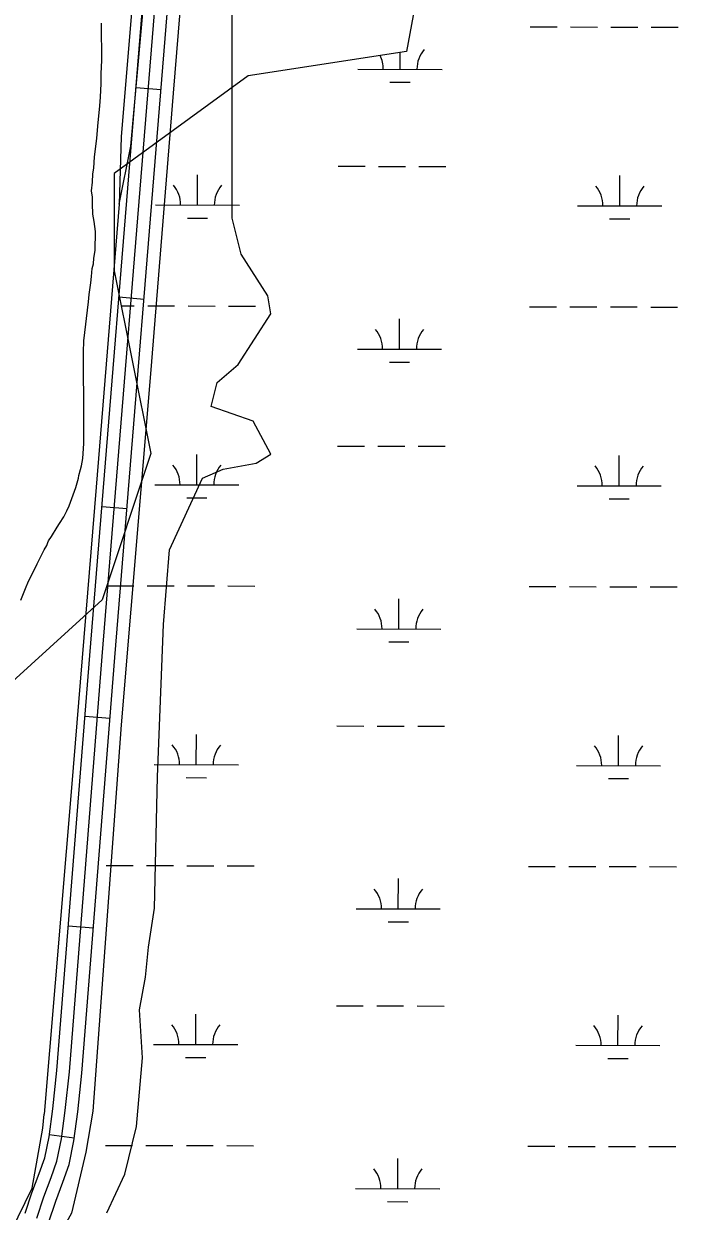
# Model space of a CAD drawing. Extents: x 3219052 to 3256913, y 800770 to 826146.
# Drawn here: x 3239840 to 3240618, y 821974 to 823386 of the extents above; entities that cross this region are included whole.
import ezdxf

# ---------------------------------------------------------------- set-up
doc = ezdxf.new("R2010")
doc.units = 0
for name, color, linetype in [('V-ROAD-CNTR', 7, 'Continuous'), ('V-SITE-VEGE', 7, 'Continuous'), ('V-TOPO-SHOR', 7, 'Continuous'), ('V-WETL-SWMP', 7, 'Continuous')]:
    doc.layers.add(name, color=color, linetype=linetype)

msp = doc.modelspace()

# ---------------------------------------------------------------- linework, layer by layer
at = {"layer": 'V-ROAD-CNTR'}
for p, q in [((3239973.1, 823310.2), (3240003, 823307.8)), ((3239952.9, 823061), (3239982.8, 823058.6)), ((3239932.7, 822811.8), (3239962.6, 822809.4)), ((3239912.6, 822562.6), (3239942.5, 822560.2)), ((3239892.8, 822313.4), (3239922.7, 822311)), ((3239870.2, 822065.2), (3239899.9, 822061.4))]:
    msp.add_line(p, q, dxfattribs=at)
for points in [[(3239841.5, 821971.9), (3239849.6, 821996.2), (3239858.2, 822019.2), (3239864.7, 822037.8), (3239869.9, 822062.8), (3239874.2, 822095.9), (3239879.1, 822141.3), (3239918.3, 822634.7), (3239982, 823420), (3240057.5, 824353.2)], [(3239855.3, 821966), (3239863.7, 821991.2), (3239872.3, 822014.1), (3239879.2, 822033.7), (3239884.7, 822060.3), (3239889.1, 822094.1), (3239894, 822139.9), (3239933.2, 822633.5), (3239997, 823418.8), (3240072.6, 824353.2)], [(3239869.1, 821960.2), (3239877.9, 821986.2), (3239886.3, 822008.9), (3239893.7, 822029.7), (3239899.5, 822057.8), (3239904, 822092.3), (3239909, 822138.5), (3239948.2, 822632.3), (3240011.9, 823417.6), (3240087.6, 824353.2)]]:
    msp.add_lwpolyline(points, dxfattribs=at)
at = {"layer": 'V-SITE-VEGE'}
for p, q in [((3240087.5, 823218.6), (3240087.5, 823463.6)), ((3239932.1, 823372.7), (3239932.2, 823386.4)), ((3239932.6, 823354.5), (3239932.1, 823372.7)), ((3239932, 823326.2), (3239932.5, 823342.4)), ((3239932.5, 823342.4), (3239932.6, 823354.5)), ((3239930.9, 823298.5), (3239932, 823314.6)), ((3239932, 823314.6), (3239932, 823326.2)), ((3239927.8, 823264.1), (3239930.4, 823288.4)), ((3239930.4, 823288.4), (3239930.9, 823298.5)), ((3239926.7, 823249.5), (3239927.8, 823264.1)), ((3239924.1, 823227.7), (3239926.7, 823249.5)), ((3239922.1, 823207.5), (3239923.1, 823214.1)), ((3239923.1, 823214.1), (3239924.1, 823227.7)), ((3240087.5, 823154.7), (3240087.5, 823218.6)), ((3239921.5, 823197.4), (3239922.1, 823207.5)), ((3239920.5, 823187.3), (3239921.5, 823197.4)), ((3239921.5, 823179.7), (3239920.5, 823187.3)), ((3239921.4, 823171.6), (3239921.5, 823179.7)), ((3239921.9, 823159.5), (3239921.4, 823171.6)), ((3239923.4, 823150.9), (3239921.9, 823159.5)), ((3239924.9, 823138.8), (3239923.4, 823150.9)), ((3240098.2, 823112), (3240087.5, 823154.7)), ((3239924.8, 823116.1), (3239924.9, 823138.8)), ((3239923.3, 823107), (3239924.8, 823116.1)), ((3239922.8, 823100.4), (3239923.3, 823107)), ((3240130.1, 823062.3), (3240098.2, 823112)), ((3239920.2, 823085.2), (3239921.2, 823094.8)), ((3239921.2, 823094.8), (3239922.8, 823100.4)), ((3239917.6, 823064), (3239919.7, 823077.7)), ((3239919.7, 823077.7), (3239920.2, 823085.2)), ((3239916.6, 823055.4), (3239917.6, 823064)), ((3240133.7, 823041), (3240130.1, 823062.3)), ((3239911.4, 823009), (3239916.6, 823055.4)), ((3240094.6, 822980.6), (3240133.7, 823041)), ((3239910.8, 822995.3), (3239911.4, 823009)), ((3239910.8, 822971.1), (3239910.8, 822995.3)), ((3240069.8, 822959.3), (3240094.6, 822980.6)), ((3239910.8, 822962), (3239910.8, 822971.1)), ((3239911.2, 822948.3), (3239910.8, 822962)), ((3239911.1, 822886.7), (3239911.2, 822948.3)), ((3240062.7, 822930.9), (3240069.8, 822959.3)), ((3240112.4, 822913.2), (3240062.7, 822930.9)), ((3240133.7, 822874.1), (3240112.4, 822913.2)), ((3239910.5, 822875.1), (3239911.1, 822886.7)), ((3239908.5, 822860.4), (3239910, 822869)), ((3239910, 822869), (3239910.5, 822875.1)), ((3240076.9, 822856.3), (3240115.9, 822863.5)), ((3240115.9, 822863.5), (3240133.7, 822874.1)), ((3239904.9, 822845.8), (3239905.4, 822848.8)), ((3239905.4, 822848.8), (3239907.4, 822855.9)), ((3239907.4, 822855.9), (3239908.5, 822860.4)), ((3240052.1, 822845.7), (3240076.9, 822856.3)), ((3239893.7, 822812.9), (3239901.8, 822834.6)), ((3239901.8, 822834.6), (3239904.9, 822845.8)), ((3240013, 822760.5), (3240052.1, 822845.7)), ((3239887.6, 822799.8), (3239891.1, 822806.9)), ((3239891.1, 822806.9), (3239893.7, 822812.9)), ((3239879.4, 822787.2), (3239882.5, 822791.8)), ((3239882.5, 822791.8), (3239887.6, 822799.8)), ((3239872.8, 822776.1), (3239879.4, 822787.2)), ((3239864.2, 822760.5), (3239867.3, 822765.5)), ((3239867.3, 822765.5), (3239868.3, 822769.1)), ((3239868.3, 822769.1), (3239869.3, 822771.1)), ((3239869.3, 822771.1), (3239872.8, 822776.1)), ((3239855.6, 822743.8), (3239861.2, 822754.9)), ((3239861.2, 822754.9), (3239864.2, 822760.5)), ((3240005.9, 822671.7), (3240013, 822760.5)), ((3239845.4, 822723.1), (3239852, 822736.3)), ((3239852, 822736.3), (3239855.6, 822743.8)), ((3239841.8, 822714.5), (3239845.4, 822723.1)), ((3239836.2, 822700.4), (3239841.8, 822714.5)), ((3239998.8, 822490.6), (3240005.9, 822671.7)), ((3239995.3, 822334.3), (3239998.8, 822490.6)), ((3239988.2, 822288.1), (3239995.3, 822334.3)), ((3239984.6, 822252.6), (3239988.2, 822288.1)), ((3239977.5, 822213.5), (3239984.6, 822252.6)), ((3239981.1, 822156.7), (3239977.5, 822213.5)), ((3239974, 822075), (3239981.1, 822156.7)), ((3239959.8, 822018.2), (3239974, 822075)), ((3239938.5, 821972.1), (3239959.8, 822018.2))]:
    msp.add_line(p, q, dxfattribs=at)
at = {"layer": 'V-TOPO-SHOR'}
for points in [[(3240042.7, 824350.6), (3240033.1, 824240.7), (3240007.7, 823918.8), (3239999.8, 823856.2), (3239988.1, 823701.4), (3239972.3, 823451.8), (3239955.7, 823251.2), (3239953.2, 823171.4), (3239925.7, 822835.1), (3239896.6, 822477.6), (3239864, 822089.7)], [(3239953.2, 823171.4), (3239967, 823240.2), (3240003, 823640.9), (3240018.2, 823849.8), (3240054.9, 824254.4), (3240061.6, 824350.6)], [(3240049.6, 823695.4), (3240017.3, 823303.5), (3239990.4, 822969.5), (3239955.7, 822552.5), (3239922, 822093.1)], [(3239497.1, 821709.8), (3239632.5, 821779.1), (3239710.3, 821826.7), (3239772.4, 821879.3), (3239816.7, 821933.4), (3239849.7, 822001.4), (3239862.6, 822072.8), (3239864, 822089.7)], [(3239922, 822093.1), (3239913.7, 822044.5), (3239896.6, 821971.8), (3239854.6, 821896.1), (3239714.4, 821772.2), (3239602.4, 821712)]]:
    msp.add_lwpolyline(points, dxfattribs=at)
at = {"layer": 'V-WETL-SWMP'}
for p, q in [((3240338.1, 823584.5), (3240294.7, 823352.8)), ((3240441.8, 823382.1), (3240473.8, 823382)), ((3240489.8, 823382), (3240521.8, 823381.9)), ((3240537.8, 823381.9), (3240569.8, 823381.8)), ((3240585.8, 823381.8), (3240617.8, 823381.7)), ((3240294.7, 823352.8), (3240106.5, 823323.8)), ((3240287.1, 823331.7), (3240287.2, 823351.6)), ((3240237.1, 823331.8), (3240337.1, 823331.6)), ((3240106.5, 823323.8), (3239947.4, 823207.9)), ((3240275.1, 823316.3), (3240299.1, 823316.2)), ((3240213.5, 823216.4), (3240245.5, 823216.4)), ((3240261.5, 823216.3), (3240293.5, 823216.3)), ((3240309.5, 823216.2), (3240341.5, 823216.1)), ((3239947.4, 823207.9), (3239947.4, 823092.1)), ((3240046.3, 823170.3), (3240046.4, 823206.3)), ((3240548.2, 823169.3), (3240548.3, 823205.3)), ((3239996.3, 823170.4), (3240096.3, 823170.2)), ((3240498.2, 823169.4), (3240598.2, 823169.2)), ((3240034.3, 823154.9), (3240058.3, 823154.9)), ((3240536.2, 823153.9), (3240560.2, 823153.8)), ((3239947.4, 823092.1), (3239990.8, 822874.8)), ((3239955.7, 823050.5), (3239971.2, 823050.4)), ((3239987.2, 823050.4), (3240019.2, 823050.3)), ((3240035.2, 823050.3), (3240067.2, 823050.2)), ((3240083.2, 823050.2), (3240115.2, 823050.1)), ((3240441.1, 823049.4), (3240473.1, 823049.4)), ((3240489.1, 823049.3), (3240521.1, 823049.3)), ((3240537.1, 823049.2), (3240569.1, 823049.2)), ((3240585.1, 823049.1), (3240617.1, 823049.1)), ((3240286.4, 822999), (3240286.5, 823035)), ((3240236.4, 822999.1), (3240336.4, 822998.9)), ((3240274.4, 822983.6), (3240298.4, 822983.6)), ((3240212.8, 822883.7), (3240244.8, 822883.7)), ((3240260.8, 822883.6), (3240292.8, 822883.6)), ((3240308.8, 822883.5), (3240340.8, 822883.5)), ((3239990.8, 822874.8), (3239932.9, 822701)), ((3240045.6, 822837.7), (3240045.7, 822873.7)), ((3240547.5, 822836.6), (3240547.6, 822872.6)), ((3239995.6, 822837.8), (3240095.6, 822837.6)), ((3240497.5, 822836.7), (3240597.5, 822836.5)), ((3240033.6, 822822.3), (3240057.6, 822822.2)), ((3240535.5, 822821.2), (3240559.5, 822821.2)), ((3239938.5, 822717.8), (3239970.5, 822717.8)), ((3239986.5, 822717.7), (3240018.5, 822717.7)), ((3240034.5, 822717.6), (3240066.5, 822717.5)), ((3240082.5, 822717.5), (3240114.5, 822717.4)), ((3240440.4, 822716.8), (3240472.4, 822716.7)), ((3240488.4, 822716.7), (3240520.4, 822716.6)), ((3240536.4, 822716.6), (3240568.4, 822716.5)), ((3240584.4, 822716.5), (3240616.4, 822716.4)), ((3239932.9, 822701), (3239773.7, 822556.2)), ((3240285.7, 822666.3), (3240285.8, 822702.3)), ((3240235.7, 822666.5), (3240335.7, 822666.2)), ((3240273.7, 822650.9), (3240297.7, 822650.9)), ((3240212.1, 822551.1), (3240244.1, 822551)), ((3240260.1, 822551), (3240292.1, 822550.9)), ((3240308.1, 822550.9), (3240340.1, 822550.8)), ((3240044.9, 822505), (3240045, 822541)), ((3240546.8, 822503.9), (3240546.9, 822539.9)), ((3239994.9, 822505.1), (3240094.9, 822504.9)), ((3240496.8, 822504), (3240596.8, 822503.8)), ((3240032.9, 822489.6), (3240056.9, 822489.5)), ((3240534.8, 822488.5), (3240558.8, 822488.5)), ((3239937.8, 822385.1), (3239969.8, 822385.1)), ((3239985.8, 822385), (3240017.8, 822385)), ((3240033.8, 822384.9), (3240065.8, 822384.9)), ((3240081.8, 822384.8), (3240113.8, 822384.8)), ((3240439.7, 822384.1), (3240471.7, 822384)), ((3240487.7, 822384), (3240519.7, 822383.9)), ((3240535.7, 822383.9), (3240567.7, 822383.8)), ((3240583.7, 822383.8), (3240615.7, 822383.7)), ((3240285, 822333.7), (3240285.1, 822369.7)), ((3240235, 822333.8), (3240335, 822333.6)), ((3240273, 822318.3), (3240297, 822318.2)), ((3240211.4, 822218.4), (3240243.4, 822218.3)), ((3240259.4, 822218.3), (3240291.4, 822218.2)), ((3240307.4, 822218.2), (3240339.4, 822218.1)), ((3240044.2, 822172.3), (3240044.3, 822208.3)), ((3240546.1, 822171.3), (3240546.2, 822207.3)), ((3239994.2, 822172.4), (3240094.2, 822172.2)), ((3240496.1, 822171.4), (3240596.1, 822171.2)), ((3240032.2, 822156.9), (3240056.2, 822156.9)), ((3240534.1, 822155.9), (3240558.1, 822155.8)), ((3239937.1, 822052.5), (3239969.1, 822052.4)), ((3239985.1, 822052.4), (3240017.1, 822052.3)), ((3240033.1, 822052.3), (3240065.1, 822052.2)), ((3240081.1, 822052.2), (3240113.1, 822052.1)), ((3240439, 822051.4), (3240471, 822051.4)), ((3240487, 822051.3), (3240519, 822051.3)), ((3240535, 822051.2), (3240567, 822051.1)), ((3240583, 822051.1), (3240615, 822051)), ((3240284.3, 822001), (3240284.4, 822037)), ((3240234.3, 822001.1), (3240334.3, 822000.9)), ((3240272.3, 821985.6), (3240296.3, 821985.5))]:
    msp.add_line(p, q, dxfattribs=at)
for centre, start, end in [((3240231.9, 823332.3), 359.1081, 26.4142), ((3240342.4, 823332.1), 139.1081, 180.6517), ((3239991.1, 823170.9), 359.1081, 40.6518), ((3240101.5, 823170.7), 139.1081, 180.6517), ((3240493, 823169.9), 359.1081, 40.6518), ((3240603.5, 823169.6), 139.1081, 180.6517), ((3240231.2, 822999.6), 359.1081, 40.6518), ((3240341.7, 822999.4), 139.1081, 180.6517), ((3239990.4, 822838.3), 359.1081, 40.6518), ((3240100.8, 822838), 139.1081, 180.6517), ((3240492.3, 822837.2), 359.1081, 40.6518), ((3240602.8, 822837), 139.1081, 180.6517), ((3240230.5, 822666.9), 359.1081, 40.6518), ((3240341, 822666.7), 139.1081, 180.6517), ((3239989.7, 822505.6), 359.1081, 40.6518), ((3240100.2, 822505.3), 139.1081, 180.6517), ((3240491.6, 822504.5), 359.1081, 40.6518), ((3240602.1, 822504.3), 139.1081, 180.6517), ((3240229.8, 822334.3), 359.1081, 40.6518), ((3240340.3, 822334), 139.1081, 180.6517), ((3239989, 822172.9), 359.1081, 40.6518), ((3240099.5, 822172.7), 139.1081, 180.6517), ((3240490.9, 822171.9), 359.1081, 40.6518), ((3240601.4, 822171.6), 139.1081, 180.6517), ((3240229.1, 822001.6), 359.1081, 40.6518), ((3240339.6, 822001.4), 139.1081, 180.6517)]:
    msp.add_arc(centre, 35.2, start, end, dxfattribs=at)

doc.saveas('drawing.dxf')
